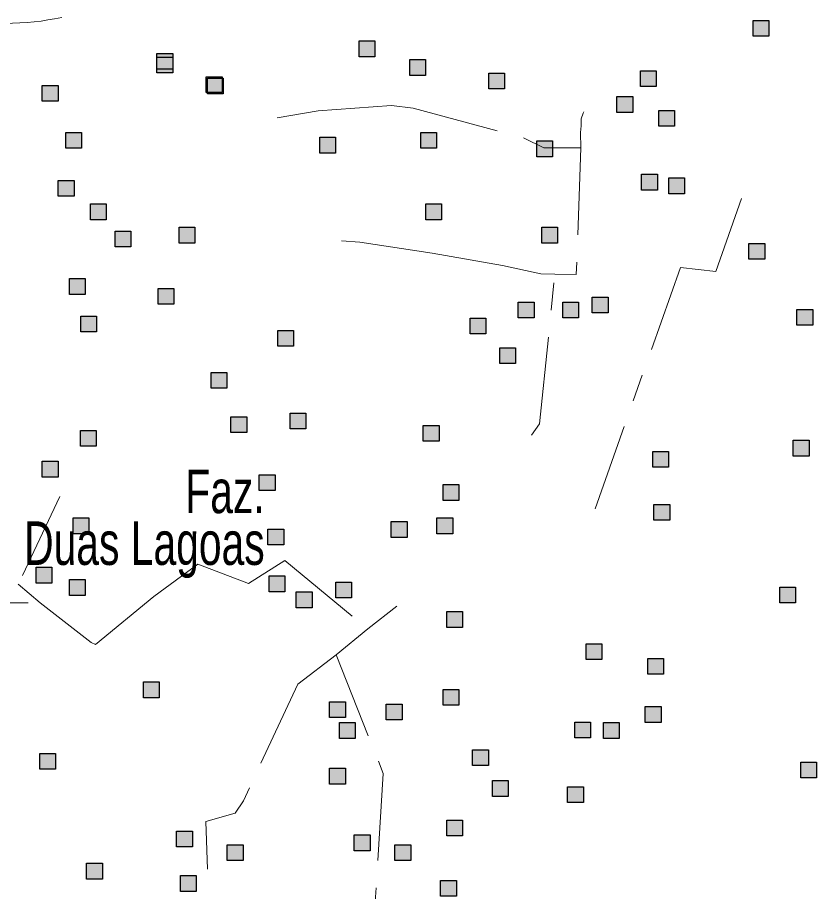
# Model space of a CAD drawing. Extents: x 445.4 to 500, y 8728.7 to 8784.
# Drawn here: x 482.001 to 484.933, y 8763.961 to 8767.17 of the extents above; entities that cross this region are included whole.
import ezdxf
from ezdxf.enums import TextEntityAlignment as Align

# ---------------------------------------------------------------- set-up
doc = ezdxf.new("R2010")
doc.units = 0
doc.header["$LTSCALE"] = 0.064
doc.linetypes.add('DOT_DASHED', pattern=[7.7, 5, -1.2, 0.3, -1.2])
doc.layers.add('2', color=7, linetype='Continuous', lineweight=25)
doc.layers.add('22', color=7, linetype='DOT_DASHED', lineweight=13)
doc.layers.add('61', color=7, linetype='Continuous')

msp = doc.modelspace()

# ---------------------------------------------------------------- hatches: boundary and pattern name
at = {"layer": '2'}
for points in [[(484.7002, 8767.1589), (484.7582, 8767.1589), (484.7582, 8767.1009), (484.7002, 8767.1009)], [(483.2544, 8767.0837), (483.3124, 8767.0837), (483.3124, 8767.0257), (483.2544, 8767.0257)], [(482.5128, 8767.0377), (482.5708, 8767.0377), (482.5708, 8766.9797), (482.5128, 8766.9797)], [(482.5128, 8767.0242), (482.5708, 8767.0242), (482.5708, 8766.9662), (482.5128, 8766.9662)], [(483.4406, 8767.0151), (483.4986, 8767.0151), (483.4986, 8766.9571), (483.4406, 8766.9571)], [(483.7301, 8766.9653), (483.7881, 8766.9653), (483.7881, 8766.9073), (483.7301, 8766.9073)], [(484.2866, 8766.9744), (484.3446, 8766.9744), (484.3446, 8766.9164), (484.2866, 8766.9164)], [(482.6938, 8766.9517), (482.7518, 8766.9517), (482.7518, 8766.8937), (482.6938, 8766.8937)], [(482.6984, 8766.9472), (482.7564, 8766.9472), (482.7564, 8766.8892), (482.6984, 8766.8892)], [(482.092, 8766.92), (482.15, 8766.92), (482.15, 8766.862), (482.092, 8766.862)], [(484.2007, 8766.8793), (484.2587, 8766.8793), (484.2587, 8766.8213), (484.2007, 8766.8213)], [(484.354, 8766.8282), (484.412, 8766.8282), (484.412, 8766.7702), (484.354, 8766.7702)], [(482.178, 8766.748), (482.236, 8766.748), (482.236, 8766.69), (482.178, 8766.69)], [(483.1101, 8766.7299), (483.1681, 8766.7299), (483.1681, 8766.6719), (483.1101, 8766.6719)], [(483.4812, 8766.748), (483.5392, 8766.748), (483.5392, 8766.69), (483.4812, 8766.69)], [(483.9065, 8766.7163), (483.9645, 8766.7163), (483.9645, 8766.6583), (483.9065, 8766.6583)], [(482.1508, 8766.5714), (482.2088, 8766.5714), (482.2088, 8766.5134), (482.1508, 8766.5134)], [(484.2912, 8766.5941), (484.3492, 8766.5941), (484.3492, 8766.5361), (484.2912, 8766.5361)], [(484.3907, 8766.5805), (484.4487, 8766.5805), (484.4487, 8766.5225), (484.3907, 8766.5225)], [(482.2685, 8766.4854), (482.3265, 8766.4854), (482.3265, 8766.4274), (482.2685, 8766.4274)], [(483.4993, 8766.4854), (483.5573, 8766.4854), (483.5573, 8766.4274), (483.4993, 8766.4274)], [(482.359, 8766.3858), (482.417, 8766.3858), (482.417, 8766.3278), (482.359, 8766.3278)], [(482.5943, 8766.3994), (482.6523, 8766.3994), (482.6523, 8766.3414), (482.5943, 8766.3414)], [(483.9246, 8766.3994), (483.9826, 8766.3994), (483.9826, 8766.3414), (483.9246, 8766.3414)], [(484.6848, 8766.3405), (484.7428, 8766.3405), (484.7428, 8766.2825), (484.6848, 8766.2825)], [(482.1916, 8766.2109), (482.2496, 8766.2109), (482.2496, 8766.1529), (482.1916, 8766.1529)], [(482.5174, 8766.1747), (482.5754, 8766.1747), (482.5754, 8766.1167), (482.5174, 8766.1167)], [(483.8387, 8766.1249), (483.8967, 8766.1249), (483.8967, 8766.0669), (483.8387, 8766.0669)], [(484.0016, 8766.1249), (484.0596, 8766.1249), (484.0596, 8766.0669), (484.0016, 8766.0669)], [(484.1102, 8766.143), (484.1682, 8766.143), (484.1682, 8766.085), (484.1102, 8766.085)], [(484.8613, 8766.0977), (484.9193, 8766.0977), (484.9193, 8766.0397), (484.8613, 8766.0397)], [(482.2332, 8766.0736), (482.2912, 8766.0736), (482.2912, 8766.0156), (482.2332, 8766.0156)], [(483.6622, 8766.066), (483.7202, 8766.066), (483.7202, 8766.008), (483.6622, 8766.008)], [(482.9563, 8766.0207), (483.0143, 8766.0207), (483.0143, 8765.9627), (482.9563, 8765.9627)], [(483.7708, 8765.9574), (483.8288, 8765.9574), (483.8288, 8765.8994), (483.7708, 8765.8994)], [(482.7119, 8765.8668), (482.7699, 8765.8668), (482.7699, 8765.8088), (482.7119, 8765.8088)], [(482.7843, 8765.7038), (482.8423, 8765.7038), (482.8423, 8765.6458), (482.7843, 8765.6458)], [(483.0015, 8765.7174), (483.0595, 8765.7174), (483.0595, 8765.6594), (483.0015, 8765.6594)], [(483.4902, 8765.6721), (483.5482, 8765.6721), (483.5482, 8765.6141), (483.4902, 8765.6141)], [(482.2323, 8765.654), (482.2903, 8765.654), (482.2903, 8765.596), (482.2323, 8765.596)], [(484.8477, 8765.6178), (484.9057, 8765.6178), (484.9057, 8765.5598), (484.8477, 8765.5598)], [(484.3319, 8765.577), (484.3899, 8765.577), (484.3899, 8765.519), (484.3319, 8765.519)], [(482.092, 8765.5408), (482.15, 8765.5408), (482.15, 8765.4828), (482.092, 8765.4828)], [(482.8884, 8765.491), (482.9464, 8765.491), (482.9464, 8765.433), (482.8884, 8765.433)], [(483.5626, 8765.4548), (483.6206, 8765.4548), (483.6206, 8765.3968), (483.5626, 8765.3968)], [(484.3364, 8765.3824), (484.3944, 8765.3824), (484.3944, 8765.3244), (484.3364, 8765.3244)], [(482.2051, 8765.3326), (482.2631, 8765.3326), (482.2631, 8765.2746), (482.2051, 8765.2746)], [(483.3726, 8765.319), (483.4306, 8765.319), (483.4306, 8765.261), (483.3726, 8765.261)], [(483.54, 8765.3326), (483.598, 8765.3326), (483.598, 8765.2746), (483.54, 8765.2746)], [(482.9201, 8765.2918), (482.9781, 8765.2918), (482.9781, 8765.2338), (482.9201, 8765.2338)], [(482.0698, 8765.1512), (482.1278, 8765.1512), (482.1278, 8765.0932), (482.0698, 8765.0932)], [(482.1916, 8765.1062), (482.2496, 8765.1062), (482.2496, 8765.0482), (482.1916, 8765.0482)], [(482.9246, 8765.1198), (482.9826, 8765.1198), (482.9826, 8765.0618), (482.9246, 8765.0618)], [(483.169, 8765.0971), (483.227, 8765.0971), (483.227, 8765.0391), (483.169, 8765.0391)], [(484.7978, 8765.0786), (484.8558, 8765.0786), (484.8558, 8765.0206), (484.7978, 8765.0206)], [(483.0242, 8765.0609), (483.0822, 8765.0609), (483.0822, 8765.0029), (483.0242, 8765.0029)], [(483.5762, 8764.9885), (483.6342, 8764.9885), (483.6342, 8764.9305), (483.5762, 8764.9305)], [(484.0875, 8764.8708), (484.1455, 8764.8708), (484.1455, 8764.8128), (484.0875, 8764.8128)], [(484.3138, 8764.8164), (484.3718, 8764.8164), (484.3718, 8764.7584), (484.3138, 8764.7584)], [(482.4631, 8764.7304), (482.5211, 8764.7304), (482.5211, 8764.6724), (482.4631, 8764.6724)], [(483.5626, 8764.7033), (483.6206, 8764.7033), (483.6206, 8764.6453), (483.5626, 8764.6453)], [(483.1463, 8764.658), (483.2043, 8764.658), (483.2043, 8764.6), (483.1463, 8764.6)], [(483.3545, 8764.6489), (483.4125, 8764.6489), (483.4125, 8764.5909), (483.3545, 8764.5909)], [(484.3047, 8764.6399), (484.3627, 8764.6399), (484.3627, 8764.5819), (484.3047, 8764.5819)], [(483.1825, 8764.581), (483.2405, 8764.581), (483.2405, 8764.523), (483.1825, 8764.523)], [(484.0457, 8764.5833), (484.1037, 8764.5833), (484.1037, 8764.5253), (484.0457, 8764.5253)], [(484.1509, 8764.581), (484.2089, 8764.581), (484.2089, 8764.523), (484.1509, 8764.523)], [(482.083, 8764.4678), (482.141, 8764.4678), (482.141, 8764.4098), (482.083, 8764.4098)], [(483.6712, 8764.4814), (483.7292, 8764.4814), (483.7292, 8764.4234), (483.6712, 8764.4234)], [(484.8749, 8764.4361), (484.9329, 8764.4361), (484.9329, 8764.3781), (484.8749, 8764.3781)], [(483.1463, 8764.4135), (483.2043, 8764.4135), (483.2043, 8764.3555), (483.1463, 8764.3555)], [(483.7436, 8764.3682), (483.8016, 8764.3682), (483.8016, 8764.3102), (483.7436, 8764.3102)], [(484.0197, 8764.3456), (484.0777, 8764.3456), (484.0777, 8764.2876), (484.0197, 8764.2876)], [(483.5762, 8764.2233), (483.6342, 8764.2233), (483.6342, 8764.1653), (483.5762, 8764.1653)], [(482.5852, 8764.1826), (482.6432, 8764.1826), (482.6432, 8764.1246), (482.5852, 8764.1246)], [(483.2368, 8764.169), (483.2948, 8764.169), (483.2948, 8764.111), (483.2368, 8764.111)], [(482.7708, 8764.1328), (482.8288, 8764.1328), (482.8288, 8764.0748), (482.7708, 8764.0748)], [(483.3862, 8764.1328), (483.4442, 8764.1328), (483.4442, 8764.0748), (483.3862, 8764.0748)], [(482.2549, 8764.0649), (482.3129, 8764.0649), (482.3129, 8764.0069), (482.2549, 8764.0069)], [(482.5988, 8764.0196), (482.6568, 8764.0196), (482.6568, 8763.9616), (482.5988, 8763.9616)], [(483.5536, 8764.0015), (483.6116, 8764.0015), (483.6116, 8763.9435), (483.5536, 8763.9435)]]:
    msp.add_hatch(color=256, dxfattribs=at).paths.add_polyline_path(points)

# ---------------------------------------------------------------- linework, layer by layer
for points in [[(484.7002, 8767.1589), (484.7582, 8767.1589), (484.7582, 8767.1009), (484.7002, 8767.1009)], [(483.2544, 8767.0837), (483.3124, 8767.0837), (483.3124, 8767.0257), (483.2544, 8767.0257)], [(482.5128, 8767.0377), (482.5708, 8767.0377), (482.5708, 8766.9797), (482.5128, 8766.9797)], [(482.5128, 8767.0242), (482.5708, 8767.0242), (482.5708, 8766.9662), (482.5128, 8766.9662)], [(483.4406, 8767.0151), (483.4986, 8767.0151), (483.4986, 8766.9571), (483.4406, 8766.9571)], [(483.7301, 8766.9653), (483.7881, 8766.9653), (483.7881, 8766.9073), (483.7301, 8766.9073)], [(484.2866, 8766.9744), (484.3446, 8766.9744), (484.3446, 8766.9164), (484.2866, 8766.9164)], [(482.6938, 8766.9517), (482.7518, 8766.9517), (482.7518, 8766.8937), (482.6938, 8766.8937)], [(482.6984, 8766.9472), (482.7564, 8766.9472), (482.7564, 8766.8892), (482.6984, 8766.8892)], [(482.092, 8766.92), (482.15, 8766.92), (482.15, 8766.862), (482.092, 8766.862)], [(484.2007, 8766.8793), (484.2587, 8766.8793), (484.2587, 8766.8213), (484.2007, 8766.8213)], [(484.354, 8766.8282), (484.412, 8766.8282), (484.412, 8766.7702), (484.354, 8766.7702)], [(482.178, 8766.748), (482.236, 8766.748), (482.236, 8766.69), (482.178, 8766.69)], [(483.1101, 8766.7299), (483.1681, 8766.7299), (483.1681, 8766.6719), (483.1101, 8766.6719)], [(483.4812, 8766.748), (483.5392, 8766.748), (483.5392, 8766.69), (483.4812, 8766.69)], [(483.9065, 8766.7163), (483.9645, 8766.7163), (483.9645, 8766.6583), (483.9065, 8766.6583)], [(482.1508, 8766.5714), (482.2088, 8766.5714), (482.2088, 8766.5134), (482.1508, 8766.5134)], [(484.2912, 8766.5941), (484.3492, 8766.5941), (484.3492, 8766.5361), (484.2912, 8766.5361)], [(484.3907, 8766.5805), (484.4487, 8766.5805), (484.4487, 8766.5225), (484.3907, 8766.5225)], [(482.2685, 8766.4854), (482.3265, 8766.4854), (482.3265, 8766.4274), (482.2685, 8766.4274)], [(483.4993, 8766.4854), (483.5573, 8766.4854), (483.5573, 8766.4274), (483.4993, 8766.4274)], [(482.359, 8766.3858), (482.417, 8766.3858), (482.417, 8766.3278), (482.359, 8766.3278)], [(482.5943, 8766.3994), (482.6523, 8766.3994), (482.6523, 8766.3414), (482.5943, 8766.3414)], [(483.9246, 8766.3994), (483.9826, 8766.3994), (483.9826, 8766.3414), (483.9246, 8766.3414)], [(484.6848, 8766.3405), (484.7428, 8766.3405), (484.7428, 8766.2825), (484.6848, 8766.2825)], [(482.1916, 8766.2109), (482.2496, 8766.2109), (482.2496, 8766.1529), (482.1916, 8766.1529)], [(482.5174, 8766.1747), (482.5754, 8766.1747), (482.5754, 8766.1167), (482.5174, 8766.1167)], [(483.8387, 8766.1249), (483.8967, 8766.1249), (483.8967, 8766.0669), (483.8387, 8766.0669)], [(484.0016, 8766.1249), (484.0596, 8766.1249), (484.0596, 8766.0669), (484.0016, 8766.0669)], [(484.1102, 8766.143), (484.1682, 8766.143), (484.1682, 8766.085), (484.1102, 8766.085)], [(484.8613, 8766.0977), (484.9193, 8766.0977), (484.9193, 8766.0397), (484.8613, 8766.0397)], [(482.2332, 8766.0736), (482.2912, 8766.0736), (482.2912, 8766.0156), (482.2332, 8766.0156)], [(483.6622, 8766.066), (483.7202, 8766.066), (483.7202, 8766.008), (483.6622, 8766.008)], [(482.9563, 8766.0207), (483.0143, 8766.0207), (483.0143, 8765.9627), (482.9563, 8765.9627)], [(483.7708, 8765.9574), (483.8288, 8765.9574), (483.8288, 8765.8994), (483.7708, 8765.8994)], [(482.7119, 8765.8668), (482.7699, 8765.8668), (482.7699, 8765.8088), (482.7119, 8765.8088)], [(482.7843, 8765.7038), (482.8423, 8765.7038), (482.8423, 8765.6458), (482.7843, 8765.6458)], [(483.0015, 8765.7174), (483.0595, 8765.7174), (483.0595, 8765.6594), (483.0015, 8765.6594)], [(483.4902, 8765.6721), (483.5482, 8765.6721), (483.5482, 8765.6141), (483.4902, 8765.6141)], [(482.2323, 8765.654), (482.2903, 8765.654), (482.2903, 8765.596), (482.2323, 8765.596)], [(484.8477, 8765.6178), (484.9057, 8765.6178), (484.9057, 8765.5598), (484.8477, 8765.5598)], [(484.3319, 8765.577), (484.3899, 8765.577), (484.3899, 8765.519), (484.3319, 8765.519)], [(482.092, 8765.5408), (482.15, 8765.5408), (482.15, 8765.4828), (482.092, 8765.4828)], [(482.8884, 8765.491), (482.9464, 8765.491), (482.9464, 8765.433), (482.8884, 8765.433)], [(483.5626, 8765.4548), (483.6206, 8765.4548), (483.6206, 8765.3968), (483.5626, 8765.3968)], [(484.3364, 8765.3824), (484.3944, 8765.3824), (484.3944, 8765.3244), (484.3364, 8765.3244)], [(482.2051, 8765.3326), (482.2631, 8765.3326), (482.2631, 8765.2746), (482.2051, 8765.2746)], [(483.3726, 8765.319), (483.4306, 8765.319), (483.4306, 8765.261), (483.3726, 8765.261)], [(483.54, 8765.3326), (483.598, 8765.3326), (483.598, 8765.2746), (483.54, 8765.2746)], [(482.9201, 8765.2918), (482.9781, 8765.2918), (482.9781, 8765.2338), (482.9201, 8765.2338)], [(482.0698, 8765.1512), (482.1278, 8765.1512), (482.1278, 8765.0932), (482.0698, 8765.0932)], [(482.1916, 8765.1062), (482.2496, 8765.1062), (482.2496, 8765.0482), (482.1916, 8765.0482)], [(482.9246, 8765.1198), (482.9826, 8765.1198), (482.9826, 8765.0618), (482.9246, 8765.0618)], [(483.169, 8765.0971), (483.227, 8765.0971), (483.227, 8765.0391), (483.169, 8765.0391)], [(484.7978, 8765.0786), (484.8558, 8765.0786), (484.8558, 8765.0206), (484.7978, 8765.0206)], [(483.0242, 8765.0609), (483.0822, 8765.0609), (483.0822, 8765.0029), (483.0242, 8765.0029)], [(483.5762, 8764.9885), (483.6342, 8764.9885), (483.6342, 8764.9305), (483.5762, 8764.9305)], [(484.0875, 8764.8708), (484.1455, 8764.8708), (484.1455, 8764.8128), (484.0875, 8764.8128)], [(484.3138, 8764.8164), (484.3718, 8764.8164), (484.3718, 8764.7584), (484.3138, 8764.7584)], [(482.4631, 8764.7304), (482.5211, 8764.7304), (482.5211, 8764.6724), (482.4631, 8764.6724)], [(483.5626, 8764.7033), (483.6206, 8764.7033), (483.6206, 8764.6453), (483.5626, 8764.6453)], [(483.1463, 8764.658), (483.2043, 8764.658), (483.2043, 8764.6), (483.1463, 8764.6)], [(483.3545, 8764.6489), (483.4125, 8764.6489), (483.4125, 8764.5909), (483.3545, 8764.5909)], [(484.3047, 8764.6399), (484.3627, 8764.6399), (484.3627, 8764.5819), (484.3047, 8764.5819)], [(483.1825, 8764.581), (483.2405, 8764.581), (483.2405, 8764.523), (483.1825, 8764.523)], [(484.0457, 8764.5833), (484.1037, 8764.5833), (484.1037, 8764.5253), (484.0457, 8764.5253)], [(484.1509, 8764.581), (484.2089, 8764.581), (484.2089, 8764.523), (484.1509, 8764.523)], [(482.083, 8764.4678), (482.141, 8764.4678), (482.141, 8764.4098), (482.083, 8764.4098)], [(483.6712, 8764.4814), (483.7292, 8764.4814), (483.7292, 8764.4234), (483.6712, 8764.4234)], [(484.8749, 8764.4361), (484.9329, 8764.4361), (484.9329, 8764.3781), (484.8749, 8764.3781)], [(483.1463, 8764.4135), (483.2043, 8764.4135), (483.2043, 8764.3555), (483.1463, 8764.3555)], [(483.7436, 8764.3682), (483.8016, 8764.3682), (483.8016, 8764.3102), (483.7436, 8764.3102)], [(484.0197, 8764.3456), (484.0777, 8764.3456), (484.0777, 8764.2876), (484.0197, 8764.2876)], [(483.5762, 8764.2233), (483.6342, 8764.2233), (483.6342, 8764.1653), (483.5762, 8764.1653)], [(482.5852, 8764.1826), (482.6432, 8764.1826), (482.6432, 8764.1246), (482.5852, 8764.1246)], [(483.2368, 8764.169), (483.2948, 8764.169), (483.2948, 8764.111), (483.2368, 8764.111)], [(482.7708, 8764.1328), (482.8288, 8764.1328), (482.8288, 8764.0748), (482.7708, 8764.0748)], [(483.3862, 8764.1328), (483.4442, 8764.1328), (483.4442, 8764.0748), (483.3862, 8764.0748)], [(482.2549, 8764.0649), (482.3129, 8764.0649), (482.3129, 8764.0069), (482.2549, 8764.0069)], [(482.5988, 8764.0196), (482.6568, 8764.0196), (482.6568, 8763.9616), (482.5988, 8763.9616)], [(483.5536, 8764.0015), (483.6116, 8764.0015), (483.6116, 8763.9435), (483.5536, 8763.9435)]]:
    msp.add_lwpolyline(points, close=True, dxfattribs=at)
at = {"layer": '22'}
for points in [[(481.9243, 8767.1469), (481.983, 8767.1493), (482.0369, 8767.1512), (482.0619, 8767.1532), (482.0882, 8767.1556), (482.112, 8767.1609), (482.137, 8767.1647), (482.137, 8767.1647), (482.1641, 8767.1697)], [(482.9541, 8766.8009), (483.1042, 8766.8265), (483.373, 8766.8464), (483.4526, 8766.8364), (483.8607, 8766.7271), (483.9327, 8766.6915), (484.0685, 8766.6916)], [(484.0685, 8766.6916), (484.0675, 8766.747), (484.0694, 8766.7721), (484.0694, 8766.7971), (484.0771, 8766.8183), (484.079, 8766.8232)], [(484.0685, 8766.6916), (484.0514, 8766.226), (483.9726, 8766.2277)], [(484.6581, 8766.505), (484.5639, 8766.2369), (484.4338, 8766.2522), (484.1187, 8765.3614)], [(483.9726, 8766.2277), (483.9214, 8766.2288), (483.7802, 8766.2598), (483.5231, 8766.305), (483.2575, 8766.3445), (483.1897, 8766.3501)], [(483.8868, 8765.6359), (483.9166, 8765.6779), (483.9726, 8766.2277)], [(482.1564, 8765.4107), (482.0038, 8765.0895), (482.0839, 8765.0204)], [(482.0839, 8765.0204), (482.2717, 8764.8755), (482.287, 8764.8678), (482.5013, 8765.0437), (482.6635, 8765.1628), (482.8485, 8765.0921), (482.9824, 8765.1766), (483.2861, 8764.9249)], [(481.6568, 8764.3959), (481.7206, 8765.0207), (482.0839, 8765.0204)], [(483.3931, 8765.0088), (483.2861, 8764.9249), (483.17, 8764.8294)], [(483.17, 8764.8294), (483.0295, 8764.7226), (482.8305, 8764.2945), (482.7999, 8764.2487), (482.6927, 8764.2181), (482.6982, 8764.0432)], [(483.17, 8764.8294), (483.3433, 8764.3939), (483.3075, 8763.8242), (483.208, 8763.0675), (483.1399, 8762.6614)]]:
    msp.add_lwpolyline(points, dxfattribs=at)

# ---------------------------------------------------------------- texts
at = {"layer": '61', "width": 0.7}
for s, p in [('              Faz.', (482.9082, 8765.3501)), ('Duas Lagoas', (482.9082, 8765.1601))]:
    msp.add_text(s, height=0.16, dxfattribs=at).set_placement(p, align=Align.RIGHT)

doc.saveas('drawing.dxf')
